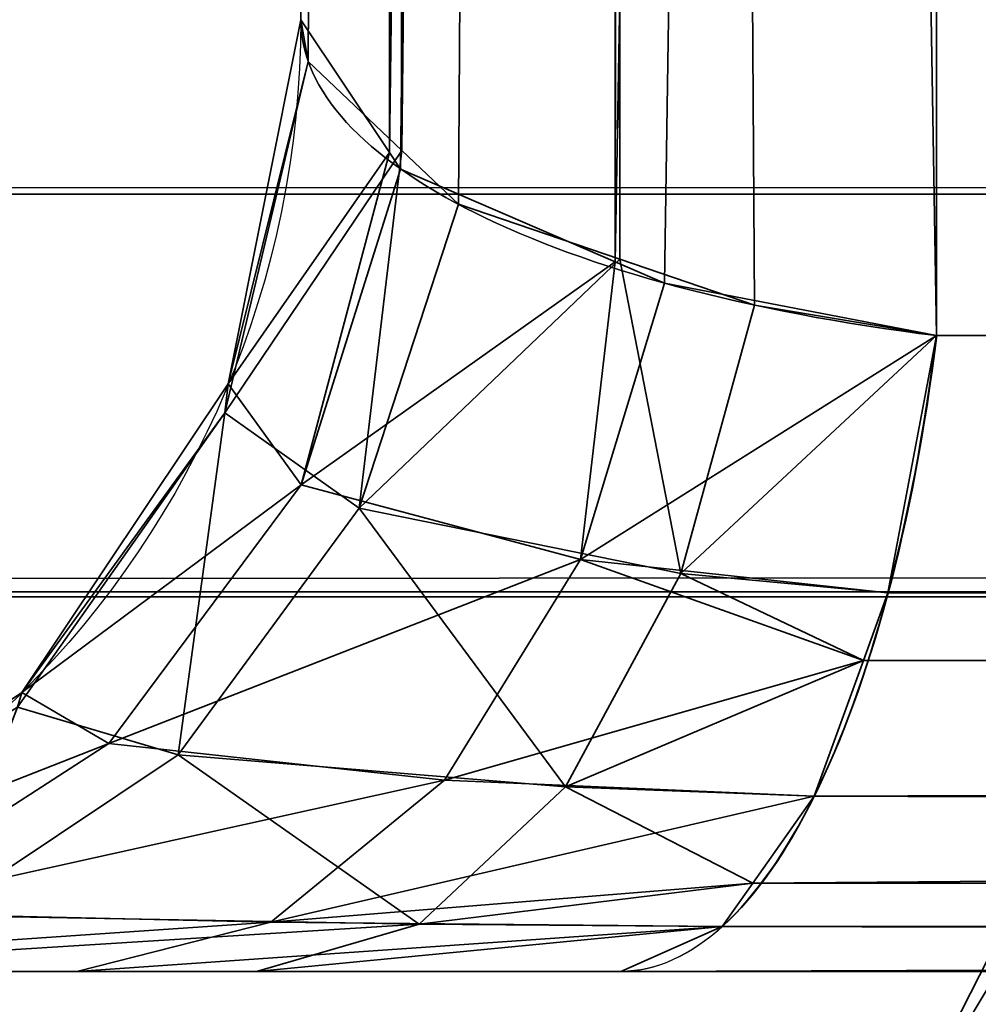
# Model space of a CAD drawing. Header units: millimetres. Extents: x -493 to 6693, y -115 to 145.
# Tile 304 of 656: x 1110.152 to 1110.857, y -22.824 to -22.1. Entities that reach past the tile are written whole.
import ezdxf

# ---------------------------------------------------------------- set-up
doc = ezdxf.new("R2010")
doc.units = ezdxf.units.MM
doc.layers.add('151', color=7, linetype='Continuous', true_color=0xffffff)

# ---------------------------------------------------------------- blocks, each defined once
blk = doc.blocks.new('UG_SURFACE_112')
at = {"layer": '151', "color": 252, "linetype": 'Continuous', "lineweight": 35}
for points in [[(1120.86749, 1.1734, 1158.35702), (1110.82661, -8.86752, 1158.35702), (1110.82661, -22.33238, 1163.41949), (1130.25248, -22.33238, 1170.7232)], [(1130.25248, -22.33238, 997.77687), (1110.82661, -22.33238, 1005.08046), (1110.82661, -8.86752, 1010.14292), (1120.86749, 1.1734, 1010.14292)], [(1110.82661, -8.86752, 1158.35702), (1110.59952, -8.91584, 1158.22852), (1110.59022, -22.27803, 1163.23411)], [(1110.59022, -22.27803, 1163.23411), (1110.62658, -22.29374, 1163.28764), (1110.82661, -8.86752, 1158.35702)], [(1110.59952, -8.91584, 1010.27143), (1110.82661, -8.86752, 1010.14292), (1110.82661, -22.33238, 1005.08046)], [(1110.62658, -22.29374, 1163.28764), (1110.82661, -22.33238, 1163.41949), (1110.82661, -8.86752, 1158.35702)], [(1110.58223, -8.91951, 1158.21874), (1110.56972, -8.92577, 1158.20217), (1110.42428, -22.19773, 1162.96017)], [(1110.42428, -22.19773, 1162.96017), (1110.43239, -22.20985, 1163.00142), (1110.58223, -8.91951, 1158.21874)], [(1110.43239, -22.20985, 1163.00142), (1110.59022, -22.27803, 1163.23411), (1110.58223, -8.91951, 1158.21874)], [(1110.56972, -8.92577, 1010.29789), (1110.58223, -8.91951, 1010.28121), (1110.59368, -22.27622, 1005.27215)], [(1110.59952, -8.91584, 1158.22852), (1110.58223, -8.91951, 1158.21874), (1110.59022, -22.27803, 1163.23411)], [(1110.59368, -22.27622, 1005.27215), (1110.58223, -8.91951, 1010.28121), (1110.59952, -8.91584, 1010.27143)], [(1110.59952, -8.91584, 1010.27143), (1110.69274, -22.30993, 1005.15711), (1110.59368, -22.27622, 1005.27215)], [(1110.59952, -8.91584, 1010.27143), (1110.82661, -22.33238, 1005.08046), (1110.69274, -22.30993, 1005.15711)], [(1110.56972, -8.92577, 1158.20217), (1110.41725, -9.00152, 1158.00059), (1110.42428, -22.19773, 1162.96017)], [(1110.43334, -22.19624, 1005.54502), (1110.41725, -9.00152, 1010.49936), (1110.56972, -8.92577, 1010.29789)], [(1110.56972, -8.92577, 1010.29789), (1110.47494, -22.23581, 1005.40996), (1110.43334, -22.19624, 1005.54502)], [(1110.56972, -8.92577, 1010.29789), (1110.59368, -22.27622, 1005.27215), (1110.47494, -22.23581, 1005.40996)], [(1110.35895, -22.1, 1162.62674), (1110.42428, -22.19773, 1162.96017), (1110.41725, -9.00152, 1158.00059)], [(1110.41415, -9.00662, 1010.51295), (1110.41725, -9.00152, 1010.49936), (1110.43334, -22.19624, 1005.54502)], [(1110.41415, -9.00662, 1010.51295), (1110.36444, -22.13084, 1005.76806), (1110.35895, -22.1, 1005.87332)], [(1110.41415, -9.00662, 1010.51295), (1110.43334, -22.19624, 1005.54502), (1110.36444, -22.13084, 1005.76806)], [(1110.42428, -22.19773, 1162.96017), (1110.35895, -22.1, 1162.62674), (1110.30567, -22.36788, 1162.62674)], [(1110.30567, -22.36788, 1005.87332), (1110.30567, -22.36788, 1162.62674), (1110.35895, -22.1, 1162.62674), (1110.35895, -22.1, 1005.87332)], [(1110.30567, -22.36788, 1005.87332), (1110.35895, -22.1, 1005.87332), (1110.36444, -22.13084, 1005.76806)], [(1110.30304, -22.38911, 1005.76079), (1110.36444, -22.13084, 1005.76806), (1110.43334, -22.19624, 1005.54502)], [(1110.36444, -22.13084, 1005.76806), (1110.30304, -22.38911, 1005.76079), (1110.30567, -22.36788, 1005.87332)], [(1110.40187, -22.45938, 1005.36478), (1110.30304, -22.38911, 1005.76079), (1110.43334, -22.19624, 1005.54502)], [(1110.30567, -22.36788, 1162.62674), (1110.35931, -22.44226, 1163.03551), (1110.42428, -22.19773, 1162.96017)], [(1110.35931, -22.44226, 1163.03551), (1110.43239, -22.20985, 1163.00142), (1110.42428, -22.19773, 1162.96017)], [(1110.43334, -22.19624, 1005.54502), (1110.47494, -22.23581, 1005.40996), (1110.40187, -22.45938, 1005.36478)], [(1110.59022, -22.27803, 1163.23411), (1110.43239, -22.20985, 1163.00142), (1110.35931, -22.44226, 1163.03551)], [(1110.40187, -22.45938, 1005.36478), (1110.47494, -22.23581, 1005.40996), (1110.59368, -22.27622, 1005.27215)], [(1110.63862, -22.50738, 1005.07474), (1110.40187, -22.45938, 1005.36478), (1110.59368, -22.27622, 1005.27215)], [(1110.59368, -22.27622, 1005.27215), (1110.69274, -22.30993, 1005.15711), (1110.63862, -22.50738, 1005.07474)], [(1110.35931, -22.44226, 1163.03551), (1110.56483, -22.49699, 1163.36131), (1110.59022, -22.27803, 1163.23411)], [(1110.56483, -22.49699, 1163.36131), (1110.62658, -22.29374, 1163.28764), (1110.59022, -22.27803, 1163.23411)], [(1110.82661, -22.33238, 1163.41949), (1110.62658, -22.29374, 1163.28764), (1110.56483, -22.49699, 1163.36131)], [(1110.63862, -22.50738, 1005.07474), (1110.69274, -22.30993, 1005.15711), (1110.82661, -22.33238, 1005.08046)], [(1110.56483, -22.49699, 1163.36131), (1110.79085, -22.52167, 1163.51461), (1110.82661, -22.33238, 1163.41949)], [(1110.82661, -22.33238, 1005.08046), (1110.79085, -22.52167, 1004.98545), (1110.63862, -22.50738, 1005.07474)], [(1130.25248, -22.33238, 1170.7232), (1110.82661, -22.33238, 1163.41949), (1110.79085, -22.52167, 1163.51461)], [(1110.79085, -22.52167, 1163.51461), (1130.20039, -22.57655, 1170.86172), (1130.25248, -22.33238, 1170.7232)], [(1130.25248, -22.33238, 997.77687), (1130.20039, -22.57655, 997.63829), (1110.79085, -22.52167, 1004.98545)], [(1110.79085, -22.52167, 1004.98545), (1110.82661, -22.33238, 1005.08046), (1130.25248, -22.33238, 997.77687)], [(1110.35931, -22.44226, 1163.03551), (1110.30567, -22.36788, 1162.62674), (1110.15391, -22.59498, 1162.62674)], [(1110.15391, -22.59498, 1005.87332), (1110.15391, -22.59498, 1162.62674), (1110.30567, -22.36788, 1162.62674), (1110.30567, -22.36788, 1005.87332)], [(1110.15391, -22.59498, 1005.87332), (1110.30567, -22.36788, 1005.87332), (1110.30304, -22.38911, 1005.76079)], [(1110.26883, -22.64086, 1005.28252), (1110.15058, -22.60576, 1005.74279), (1110.30304, -22.38911, 1005.76079)], [(1110.30304, -22.38911, 1005.76079), (1110.15058, -22.60576, 1005.74279), (1110.15391, -22.59498, 1005.87332)], [(1110.30304, -22.38911, 1005.76079), (1110.40187, -22.45938, 1005.36478), (1110.26883, -22.64086, 1005.28252)], [(1110.15391, -22.59498, 1162.62674), (1110.21781, -22.6324, 1163.10155), (1110.35931, -22.44226, 1163.03551)], [(1110.56483, -22.49699, 1163.36131), (1110.35931, -22.44226, 1163.03551), (1110.21781, -22.6324, 1163.10155)], [(1110.55362, -22.66434, 1004.94504), (1110.26883, -22.64086, 1005.28252), (1110.40187, -22.45938, 1005.36478)], [(1110.40187, -22.45938, 1005.36478), (1110.63862, -22.50738, 1005.07474), (1110.55362, -22.66434, 1004.94504)], [(1110.21781, -22.6324, 1163.10155), (1110.46481, -22.65929, 1163.48052), (1110.56483, -22.49699, 1163.36131)], [(1110.56483, -22.49699, 1163.36131), (1110.46481, -22.65929, 1163.48052), (1110.77285, -22.57144, 1163.56254)], [(1110.77285, -22.57144, 1163.56254), (1110.79085, -22.52167, 1163.51461), (1110.56483, -22.49699, 1163.36131)], [(1110.77285, -22.57144, 1004.93741), (1110.55362, -22.66434, 1004.94504), (1110.63862, -22.50738, 1005.07474)], [(1110.63862, -22.50738, 1005.07474), (1110.79085, -22.52167, 1004.98545), (1110.77285, -22.57144, 1004.93741)], [(1110.79085, -22.52167, 1163.51461), (1110.77285, -22.57144, 1163.56254), (1130.20039, -22.57655, 1170.86172)], [(1130.20039, -22.57655, 997.63829), (1110.77285, -22.57144, 1004.93741), (1110.79085, -22.52167, 1004.98545)], [(1110.46481, -22.65929, 1163.48052), (1110.73661, -22.67125, 1163.65886), (1110.77285, -22.57144, 1163.56254)], [(1110.77285, -22.57144, 1004.93741), (1110.73661, -22.67125, 1004.84109), (1110.55362, -22.66434, 1004.94504)], [(1130.20003, -22.57799, 1170.86256), (1110.77285, -22.57144, 1163.56254), (1110.73661, -22.67125, 1163.65886)], [(1130.20003, -22.57799, 997.63745), (1110.73661, -22.67125, 1004.84109), (1110.77285, -22.57144, 1004.93741)], [(1130.20003, -22.57799, 1170.86256), (1130.20039, -22.57655, 1170.86172), (1110.77285, -22.57144, 1163.56254)], [(1110.77285, -22.57144, 1004.93741), (1130.20039, -22.57655, 997.63829), (1130.20003, -22.57799, 997.63745)], [(1130.20003, -22.57799, 997.63745), (1110.69143, -22.73517, 1004.72105), (1110.73661, -22.67125, 1004.84109)], [(1130.20003, -22.57799, 997.63745), (1130.11837, -22.74119, 997.42007), (1110.69143, -22.73517, 1004.72105)], [(1130.11837, -22.74119, 1171.07987), (1130.20003, -22.57799, 1170.86256), (1110.73661, -22.67125, 1163.65886)], [(1110.21781, -22.6324, 1163.10155), (1110.15391, -22.59498, 1162.62674), (1109.92682, -22.74672, 1162.62674)], [(1109.92682, -22.74672, 1005.87332), (1109.92682, -22.74672, 1162.62674), (1110.15391, -22.59498, 1162.62674), (1110.15391, -22.59498, 1005.87332)], [(1109.92682, -22.74672, 1005.87332), (1110.15391, -22.59498, 1005.87332), (1110.15058, -22.60576, 1005.74279)], [(1110.15058, -22.60576, 1005.74279), (1110.26883, -22.64086, 1005.28252), (1110.09169, -22.75902, 1005.17285)], [(1109.92682, -22.74672, 1162.62674), (1110.02541, -22.75676, 1163.19132), (1110.21781, -22.6324, 1163.10155)], [(1110.46481, -22.65929, 1163.48052), (1110.21781, -22.6324, 1163.10155), (1110.02541, -22.75676, 1163.19132)], [(1110.888, -22.84849, 1162.6972), (1110.81135, -22.895, 1162.48918), (1110.94522, -22.63215, 1162.35006)], [(1110.81135, -22.895, 1006.01089), (1110.94522, -22.63215, 1162.35006), (1110.81135, -22.895, 1162.48918)], [(1110.81135, -22.895, 1006.01089), (1110.94522, -22.63215, 1006.14989), (1110.94522, -22.63215, 1162.35006)], [(1110.94522, -22.63215, 1006.14989), (1110.81135, -22.895, 1006.01089), (1110.888, -22.84849, 1005.80275)], [(1110.44598, -22.76522, 1004.78089), (1110.09169, -22.75902, 1005.17285), (1110.26883, -22.64086, 1005.28252)], [(1110.26883, -22.64086, 1005.28252), (1110.55362, -22.66434, 1004.94504), (1110.44598, -22.76522, 1004.78089)], [(1110.02541, -22.75676, 1163.19132), (1110.3369, -22.76389, 1163.63299), (1110.46481, -22.65929, 1163.48052)], [(1110.73661, -22.67125, 1163.65886), (1110.46481, -22.65929, 1163.48052), (1110.3369, -22.76389, 1163.63299)], [(1110.69143, -22.73517, 1004.72105), (1110.44598, -22.76522, 1004.78089), (1110.55362, -22.66434, 1004.94504)], [(1110.55362, -22.66434, 1004.94504), (1110.73661, -22.67125, 1004.84109), (1110.69143, -22.73517, 1004.72105)], [(1110.3369, -22.76389, 1163.63299), (1110.69143, -22.73517, 1163.77902), (1110.73661, -22.67125, 1163.65886)], [(1110.73661, -22.67125, 1163.65886), (1110.69143, -22.73517, 1163.77902), (1130.11837, -22.74119, 1171.07987)], [(1110.3369, -22.76389, 1163.63299), (1110.6689, -22.76704, 1163.83886), (1110.69143, -22.73517, 1163.77902)], [(1110.69143, -22.73517, 1004.72105), (1110.6689, -22.76704, 1004.66108), (1110.44598, -22.76522, 1004.78089)], [(1130.11742, -22.74313, 1171.0825), (1110.69143, -22.73517, 1163.77902), (1110.6689, -22.76704, 1163.83886)], [(1130.11742, -22.74313, 997.41751), (1110.6689, -22.76704, 1004.66108), (1110.69143, -22.73517, 1004.72105)], [(1130.11742, -22.74313, 1171.0825), (1130.11837, -22.74119, 1171.07987), (1110.69143, -22.73517, 1163.77902)], [(1110.69143, -22.73517, 1004.72105), (1130.11837, -22.74119, 997.42007), (1130.11742, -22.74313, 997.41751)], [(1130.11742, -22.74313, 997.41751), (1110.59427, -22.8, 1004.46248), (1110.6689, -22.76704, 1004.66108)], [(1130.11742, -22.74313, 997.41751), (1130.02014, -22.8, 997.15877), (1110.59427, -22.8, 1004.46248)], [(1130.02014, -22.8, 1171.34118), (1130.11742, -22.74313, 1171.0825), (1110.6689, -22.76704, 1163.83886)], [(1110.3369, -22.76389, 1163.63299), (1110.02541, -22.75676, 1163.19132), (1109.80582, -22.8, 1163.2936)], [(1109.89094, -22.8, 1005.04875), (1110.09169, -22.75902, 1005.17285), (1110.44598, -22.76522, 1004.78089)], [(1109.80582, -22.8, 1163.2936), (1110.19421, -22.8, 1163.80298), (1110.3369, -22.76389, 1163.63299)], [(1110.44598, -22.76522, 1004.78089), (1110.32641, -22.8, 1004.59874), (1109.89094, -22.8, 1005.04875)], [(1110.6689, -22.76704, 1163.83886), (1110.3369, -22.76389, 1163.63299), (1110.19421, -22.8, 1163.80298)], [(1110.19421, -22.8, 1163.80298), (1110.59427, -22.8, 1164.03759), (1110.6689, -22.76704, 1163.83886)], [(1110.32641, -22.8, 1004.59874), (1110.44598, -22.76522, 1004.78089), (1110.6689, -22.76704, 1004.66108)], [(1110.6689, -22.76704, 1004.66108), (1110.59427, -22.8, 1004.46248), (1110.32641, -22.8, 1004.59874)], [(1110.6689, -22.76704, 1163.83886), (1110.59427, -22.8, 1164.03759), (1130.02014, -22.8, 1171.34118)], [(1109.59995, -22.8, 1164.25002), (1110.99994, -22.8, 1164.25002), (1110.59427, -22.8, 1164.03759)], [(1109.59995, -22.8, 979.25001), (1110.32641, -22.8, 1004.59874), (1110.59427, -22.8, 1004.46248)], [(1110.59427, -22.8, 1164.03759), (1110.19421, -22.8, 1163.80298), (1109.59995, -22.8, 1164.25002)], [(1109.59995, -22.8, 979.25001), (1109.89094, -22.8, 1005.04875), (1110.32641, -22.8, 1004.59874)], [(1110.19421, -22.8, 1163.80298), (1109.80582, -22.8, 1163.2936), (1109.59995, -22.8, 1164.25002)], [(1110.59427, -22.8, 1004.46248), (1130.02014, -22.8, 997.15877), (1130.02014, -22.8, 979.25001), (1109.59995, -22.8, 979.25001)], [(1109.59995, -23.5, 1164.25002), (1110.99994, -23.5, 1164.25002), (1110.99994, -22.8, 1164.25002), (1109.59995, -22.8, 1164.25002)], [(1130.02014, -23.5, 979.25001), (1109.59995, -23.5, 979.25001), (1109.59995, -22.8, 979.25001), (1130.02014, -22.8, 979.25001)], [(1130.02014, -22.8, 1171.34118), (1110.59427, -22.8, 1164.03759), (1110.99994, -22.8, 1164.25002)]]:
    blk.add_3dface(points, dxfattribs=at)
blk = doc.blocks.new('UG_SURFACE_113')
at = {"layer": '151', "color": 252, "linetype": 'Continuous', "lineweight": 35}
for points in [[(1120.86749, 1.1734, 1158.35702), (1110.82661, -8.86752, 1158.35702), (1110.82661, -22.33238, 1163.41949), (1130.25248, -22.33238, 1170.7232)], [(1130.25248, -22.33238, 997.77687), (1110.82661, -22.33238, 1005.08046), (1110.82661, -8.86752, 1010.14292), (1120.86749, 1.1734, 1010.14292)], [(1110.82661, -8.86752, 1158.35702), (1110.59952, -8.91584, 1158.22852), (1110.59022, -22.27803, 1163.23411)], [(1110.59022, -22.27803, 1163.23411), (1110.62658, -22.29374, 1163.28764), (1110.82661, -8.86752, 1158.35702)], [(1110.59952, -8.91584, 1010.27143), (1110.82661, -8.86752, 1010.14292), (1110.82661, -22.33238, 1005.08046)], [(1110.62658, -22.29374, 1163.28764), (1110.82661, -22.33238, 1163.41949), (1110.82661, -8.86752, 1158.35702)], [(1110.58223, -8.91951, 1158.21874), (1110.56972, -8.92577, 1158.20217), (1110.42428, -22.19773, 1162.96017)], [(1110.42428, -22.19773, 1162.96017), (1110.43239, -22.20985, 1163.00142), (1110.58223, -8.91951, 1158.21874)], [(1110.43239, -22.20985, 1163.00142), (1110.59022, -22.27803, 1163.23411), (1110.58223, -8.91951, 1158.21874)], [(1110.56972, -8.92577, 1010.29789), (1110.58223, -8.91951, 1010.28121), (1110.59368, -22.27622, 1005.27215)], [(1110.59952, -8.91584, 1158.22852), (1110.58223, -8.91951, 1158.21874), (1110.59022, -22.27803, 1163.23411)], [(1110.59368, -22.27622, 1005.27215), (1110.58223, -8.91951, 1010.28121), (1110.59952, -8.91584, 1010.27143)], [(1110.59952, -8.91584, 1010.27143), (1110.69274, -22.30993, 1005.15711), (1110.59368, -22.27622, 1005.27215)], [(1110.59952, -8.91584, 1010.27143), (1110.82661, -22.33238, 1005.08046), (1110.69274, -22.30993, 1005.15711)], [(1110.56972, -8.92577, 1158.20217), (1110.41725, -9.00152, 1158.00059), (1110.42428, -22.19773, 1162.96017)], [(1110.43334, -22.19624, 1005.54502), (1110.41725, -9.00152, 1010.49936), (1110.56972, -8.92577, 1010.29789)], [(1110.56972, -8.92577, 1010.29789), (1110.47494, -22.23581, 1005.40996), (1110.43334, -22.19624, 1005.54502)], [(1110.56972, -8.92577, 1010.29789), (1110.59368, -22.27622, 1005.27215), (1110.47494, -22.23581, 1005.40996)], [(1110.35895, -22.1, 1162.62674), (1110.42428, -22.19773, 1162.96017), (1110.41725, -9.00152, 1158.00059)], [(1110.41415, -9.00662, 1010.51295), (1110.41725, -9.00152, 1010.49936), (1110.43334, -22.19624, 1005.54502)], [(1110.41415, -9.00662, 1010.51295), (1110.36444, -22.13084, 1005.76806), (1110.35895, -22.1, 1005.87332)], [(1110.41415, -9.00662, 1010.51295), (1110.43334, -22.19624, 1005.54502), (1110.36444, -22.13084, 1005.76806)], [(1110.42428, -22.19773, 1162.96017), (1110.35895, -22.1, 1162.62674), (1110.30567, -22.36788, 1162.62674)], [(1110.30567, -22.36788, 1005.87332), (1110.30567, -22.36788, 1162.62674), (1110.35895, -22.1, 1162.62674), (1110.35895, -22.1, 1005.87332)], [(1110.30567, -22.36788, 1005.87332), (1110.35895, -22.1, 1005.87332), (1110.36444, -22.13084, 1005.76806)], [(1110.30304, -22.38911, 1005.76079), (1110.36444, -22.13084, 1005.76806), (1110.43334, -22.19624, 1005.54502)], [(1110.36444, -22.13084, 1005.76806), (1110.30304, -22.38911, 1005.76079), (1110.30567, -22.36788, 1005.87332)], [(1110.40187, -22.45938, 1005.36478), (1110.30304, -22.38911, 1005.76079), (1110.43334, -22.19624, 1005.54502)], [(1110.30567, -22.36788, 1162.62674), (1110.35931, -22.44226, 1163.03551), (1110.42428, -22.19773, 1162.96017)], [(1110.35931, -22.44226, 1163.03551), (1110.43239, -22.20985, 1163.00142), (1110.42428, -22.19773, 1162.96017)], [(1110.43334, -22.19624, 1005.54502), (1110.47494, -22.23581, 1005.40996), (1110.40187, -22.45938, 1005.36478)], [(1110.59022, -22.27803, 1163.23411), (1110.43239, -22.20985, 1163.00142), (1110.35931, -22.44226, 1163.03551)], [(1110.40187, -22.45938, 1005.36478), (1110.47494, -22.23581, 1005.40996), (1110.59368, -22.27622, 1005.27215)], [(1110.63862, -22.50738, 1005.07474), (1110.40187, -22.45938, 1005.36478), (1110.59368, -22.27622, 1005.27215)], [(1110.59368, -22.27622, 1005.27215), (1110.69274, -22.30993, 1005.15711), (1110.63862, -22.50738, 1005.07474)], [(1110.35931, -22.44226, 1163.03551), (1110.56483, -22.49699, 1163.36131), (1110.59022, -22.27803, 1163.23411)], [(1110.56483, -22.49699, 1163.36131), (1110.62658, -22.29374, 1163.28764), (1110.59022, -22.27803, 1163.23411)], [(1110.82661, -22.33238, 1163.41949), (1110.62658, -22.29374, 1163.28764), (1110.56483, -22.49699, 1163.36131)], [(1110.63862, -22.50738, 1005.07474), (1110.69274, -22.30993, 1005.15711), (1110.82661, -22.33238, 1005.08046)], [(1110.56483, -22.49699, 1163.36131), (1110.79085, -22.52167, 1163.51461), (1110.82661, -22.33238, 1163.41949)], [(1110.82661, -22.33238, 1005.08046), (1110.79085, -22.52167, 1004.98545), (1110.63862, -22.50738, 1005.07474)], [(1130.25248, -22.33238, 1170.7232), (1110.82661, -22.33238, 1163.41949), (1110.79085, -22.52167, 1163.51461)], [(1110.79085, -22.52167, 1163.51461), (1130.20039, -22.57655, 1170.86172), (1130.25248, -22.33238, 1170.7232)], [(1130.25248, -22.33238, 997.77687), (1130.20039, -22.57655, 997.63829), (1110.79085, -22.52167, 1004.98545)], [(1110.79085, -22.52167, 1004.98545), (1110.82661, -22.33238, 1005.08046), (1130.25248, -22.33238, 997.77687)], [(1110.35931, -22.44226, 1163.03551), (1110.30567, -22.36788, 1162.62674), (1110.15391, -22.59498, 1162.62674)], [(1110.15391, -22.59498, 1005.87332), (1110.15391, -22.59498, 1162.62674), (1110.30567, -22.36788, 1162.62674), (1110.30567, -22.36788, 1005.87332)], [(1110.15391, -22.59498, 1005.87332), (1110.30567, -22.36788, 1005.87332), (1110.30304, -22.38911, 1005.76079)], [(1110.26883, -22.64086, 1005.28252), (1110.15058, -22.60576, 1005.74279), (1110.30304, -22.38911, 1005.76079)], [(1110.30304, -22.38911, 1005.76079), (1110.15058, -22.60576, 1005.74279), (1110.15391, -22.59498, 1005.87332)], [(1110.30304, -22.38911, 1005.76079), (1110.40187, -22.45938, 1005.36478), (1110.26883, -22.64086, 1005.28252)], [(1110.15391, -22.59498, 1162.62674), (1110.21781, -22.6324, 1163.10155), (1110.35931, -22.44226, 1163.03551)], [(1110.56483, -22.49699, 1163.36131), (1110.35931, -22.44226, 1163.03551), (1110.21781, -22.6324, 1163.10155)], [(1110.55362, -22.66434, 1004.94504), (1110.26883, -22.64086, 1005.28252), (1110.40187, -22.45938, 1005.36478)], [(1110.40187, -22.45938, 1005.36478), (1110.63862, -22.50738, 1005.07474), (1110.55362, -22.66434, 1004.94504)], [(1110.21781, -22.6324, 1163.10155), (1110.46481, -22.65929, 1163.48052), (1110.56483, -22.49699, 1163.36131)], [(1110.56483, -22.49699, 1163.36131), (1110.46481, -22.65929, 1163.48052), (1110.77285, -22.57144, 1163.56254)], [(1110.77285, -22.57144, 1163.56254), (1110.79085, -22.52167, 1163.51461), (1110.56483, -22.49699, 1163.36131)], [(1110.77285, -22.57144, 1004.93741), (1110.55362, -22.66434, 1004.94504), (1110.63862, -22.50738, 1005.07474)], [(1110.63862, -22.50738, 1005.07474), (1110.79085, -22.52167, 1004.98545), (1110.77285, -22.57144, 1004.93741)], [(1110.79085, -22.52167, 1163.51461), (1110.77285, -22.57144, 1163.56254), (1130.20039, -22.57655, 1170.86172)], [(1130.20039, -22.57655, 997.63829), (1110.77285, -22.57144, 1004.93741), (1110.79085, -22.52167, 1004.98545)], [(1110.46481, -22.65929, 1163.48052), (1110.73661, -22.67125, 1163.65886), (1110.77285, -22.57144, 1163.56254)], [(1110.77285, -22.57144, 1004.93741), (1110.73661, -22.67125, 1004.84109), (1110.55362, -22.66434, 1004.94504)], [(1130.20003, -22.57799, 1170.86256), (1110.77285, -22.57144, 1163.56254), (1110.73661, -22.67125, 1163.65886)], [(1130.20003, -22.57799, 997.63745), (1110.73661, -22.67125, 1004.84109), (1110.77285, -22.57144, 1004.93741)], [(1130.20003, -22.57799, 1170.86256), (1130.20039, -22.57655, 1170.86172), (1110.77285, -22.57144, 1163.56254)], [(1110.77285, -22.57144, 1004.93741), (1130.20039, -22.57655, 997.63829), (1130.20003, -22.57799, 997.63745)], [(1130.20003, -22.57799, 997.63745), (1110.69143, -22.73517, 1004.72105), (1110.73661, -22.67125, 1004.84109)], [(1130.20003, -22.57799, 997.63745), (1130.11837, -22.74119, 997.42007), (1110.69143, -22.73517, 1004.72105)], [(1130.11837, -22.74119, 1171.07987), (1130.20003, -22.57799, 1170.86256), (1110.73661, -22.67125, 1163.65886)], [(1110.21781, -22.6324, 1163.10155), (1110.15391, -22.59498, 1162.62674), (1109.92682, -22.74672, 1162.62674)], [(1109.92682, -22.74672, 1005.87332), (1109.92682, -22.74672, 1162.62674), (1110.15391, -22.59498, 1162.62674), (1110.15391, -22.59498, 1005.87332)], [(1109.92682, -22.74672, 1005.87332), (1110.15391, -22.59498, 1005.87332), (1110.15058, -22.60576, 1005.74279)], [(1110.15058, -22.60576, 1005.74279), (1110.26883, -22.64086, 1005.28252), (1110.09169, -22.75902, 1005.17285)], [(1109.92682, -22.74672, 1162.62674), (1110.02541, -22.75676, 1163.19132), (1110.21781, -22.6324, 1163.10155)], [(1110.46481, -22.65929, 1163.48052), (1110.21781, -22.6324, 1163.10155), (1110.02541, -22.75676, 1163.19132)], [(1110.888, -22.84849, 1162.6972), (1110.81135, -22.895, 1162.48918), (1110.94522, -22.63215, 1162.35006)], [(1110.81135, -22.895, 1006.01089), (1110.94522, -22.63215, 1162.35006), (1110.81135, -22.895, 1162.48918)], [(1110.81135, -22.895, 1006.01089), (1110.94522, -22.63215, 1006.14989), (1110.94522, -22.63215, 1162.35006)], [(1110.94522, -22.63215, 1006.14989), (1110.81135, -22.895, 1006.01089), (1110.888, -22.84849, 1005.80275)], [(1110.44598, -22.76522, 1004.78089), (1110.09169, -22.75902, 1005.17285), (1110.26883, -22.64086, 1005.28252)], [(1110.26883, -22.64086, 1005.28252), (1110.55362, -22.66434, 1004.94504), (1110.44598, -22.76522, 1004.78089)], [(1110.02541, -22.75676, 1163.19132), (1110.3369, -22.76389, 1163.63299), (1110.46481, -22.65929, 1163.48052)], [(1110.73661, -22.67125, 1163.65886), (1110.46481, -22.65929, 1163.48052), (1110.3369, -22.76389, 1163.63299)], [(1110.69143, -22.73517, 1004.72105), (1110.44598, -22.76522, 1004.78089), (1110.55362, -22.66434, 1004.94504)], [(1110.55362, -22.66434, 1004.94504), (1110.73661, -22.67125, 1004.84109), (1110.69143, -22.73517, 1004.72105)], [(1110.3369, -22.76389, 1163.63299), (1110.69143, -22.73517, 1163.77902), (1110.73661, -22.67125, 1163.65886)], [(1110.73661, -22.67125, 1163.65886), (1110.69143, -22.73517, 1163.77902), (1130.11837, -22.74119, 1171.07987)], [(1110.3369, -22.76389, 1163.63299), (1110.6689, -22.76704, 1163.83886), (1110.69143, -22.73517, 1163.77902)], [(1110.69143, -22.73517, 1004.72105), (1110.6689, -22.76704, 1004.66108), (1110.44598, -22.76522, 1004.78089)], [(1130.11742, -22.74313, 1171.0825), (1110.69143, -22.73517, 1163.77902), (1110.6689, -22.76704, 1163.83886)], [(1130.11742, -22.74313, 997.41751), (1110.6689, -22.76704, 1004.66108), (1110.69143, -22.73517, 1004.72105)], [(1130.11742, -22.74313, 1171.0825), (1130.11837, -22.74119, 1171.07987), (1110.69143, -22.73517, 1163.77902)], [(1110.69143, -22.73517, 1004.72105), (1130.11837, -22.74119, 997.42007), (1130.11742, -22.74313, 997.41751)], [(1130.11742, -22.74313, 997.41751), (1110.59427, -22.8, 1004.46248), (1110.6689, -22.76704, 1004.66108)], [(1130.11742, -22.74313, 997.41751), (1130.02014, -22.8, 997.15877), (1110.59427, -22.8, 1004.46248)], [(1130.02014, -22.8, 1171.34118), (1130.11742, -22.74313, 1171.0825), (1110.6689, -22.76704, 1163.83886)], [(1110.3369, -22.76389, 1163.63299), (1110.02541, -22.75676, 1163.19132), (1109.80582, -22.8, 1163.2936)], [(1109.89094, -22.8, 1005.04875), (1110.09169, -22.75902, 1005.17285), (1110.44598, -22.76522, 1004.78089)], [(1109.80582, -22.8, 1163.2936), (1110.19421, -22.8, 1163.80298), (1110.3369, -22.76389, 1163.63299)], [(1110.44598, -22.76522, 1004.78089), (1110.32641, -22.8, 1004.59874), (1109.89094, -22.8, 1005.04875)], [(1110.6689, -22.76704, 1163.83886), (1110.3369, -22.76389, 1163.63299), (1110.19421, -22.8, 1163.80298)], [(1110.19421, -22.8, 1163.80298), (1110.59427, -22.8, 1164.03759), (1110.6689, -22.76704, 1163.83886)], [(1110.32641, -22.8, 1004.59874), (1110.44598, -22.76522, 1004.78089), (1110.6689, -22.76704, 1004.66108)], [(1110.6689, -22.76704, 1004.66108), (1110.59427, -22.8, 1004.46248), (1110.32641, -22.8, 1004.59874)], [(1110.6689, -22.76704, 1163.83886), (1110.59427, -22.8, 1164.03759), (1130.02014, -22.8, 1171.34118)], [(1109.59995, -22.8, 1164.25002), (1110.99994, -22.8, 1164.25002), (1110.59427, -22.8, 1164.03759)], [(1109.59995, -22.8, 979.25001), (1110.32641, -22.8, 1004.59874), (1110.59427, -22.8, 1004.46248)], [(1110.59427, -22.8, 1164.03759), (1110.19421, -22.8, 1163.80298), (1109.59995, -22.8, 1164.25002)], [(1109.59995, -22.8, 979.25001), (1109.89094, -22.8, 1005.04875), (1110.32641, -22.8, 1004.59874)], [(1110.19421, -22.8, 1163.80298), (1109.80582, -22.8, 1163.2936), (1109.59995, -22.8, 1164.25002)], [(1110.59427, -22.8, 1004.46248), (1130.02014, -22.8, 997.15877), (1130.02014, -22.8, 979.25001), (1109.59995, -22.8, 979.25001)], [(1109.59995, -23.5, 1164.25002), (1110.99994, -23.5, 1164.25002), (1110.99994, -22.8, 1164.25002), (1109.59995, -22.8, 1164.25002)], [(1130.02014, -23.5, 979.25001), (1109.59995, -23.5, 979.25001), (1109.59995, -22.8, 979.25001), (1130.02014, -22.8, 979.25001)], [(1130.02014, -22.8, 1171.34118), (1110.59427, -22.8, 1164.03759), (1110.99994, -22.8, 1164.25002)]]:
    blk.add_3dface(points, dxfattribs=at)
blk = doc.blocks.new('UG_SURFACE_114')
at = {"layer": '151', "color": 252, "linetype": 'Continuous', "lineweight": 35}
for points in [[(1120.86749, 1.1734, 1158.35702), (1110.82661, -8.86752, 1158.35702), (1110.82661, -22.33238, 1163.41949), (1130.25248, -22.33238, 1170.7232)], [(1130.25248, -22.33238, 997.77687), (1110.82661, -22.33238, 1005.08046), (1110.82661, -8.86752, 1010.14292), (1120.86749, 1.1734, 1010.14292)], [(1110.82661, -8.86752, 1158.35702), (1110.59952, -8.91584, 1158.22852), (1110.59022, -22.27803, 1163.23411)], [(1110.59022, -22.27803, 1163.23411), (1110.62658, -22.29374, 1163.28764), (1110.82661, -8.86752, 1158.35702)], [(1110.59952, -8.91584, 1010.27143), (1110.82661, -8.86752, 1010.14292), (1110.82661, -22.33238, 1005.08046)], [(1110.62658, -22.29374, 1163.28764), (1110.82661, -22.33238, 1163.41949), (1110.82661, -8.86752, 1158.35702)], [(1110.58223, -8.91951, 1158.21874), (1110.56972, -8.92577, 1158.20217), (1110.42428, -22.19773, 1162.96017)], [(1110.42428, -22.19773, 1162.96017), (1110.43239, -22.20985, 1163.00142), (1110.58223, -8.91951, 1158.21874)], [(1110.43239, -22.20985, 1163.00142), (1110.59022, -22.27803, 1163.23411), (1110.58223, -8.91951, 1158.21874)], [(1110.56972, -8.92577, 1010.29789), (1110.58223, -8.91951, 1010.28121), (1110.59368, -22.27622, 1005.27215)], [(1110.59952, -8.91584, 1158.22852), (1110.58223, -8.91951, 1158.21874), (1110.59022, -22.27803, 1163.23411)], [(1110.59368, -22.27622, 1005.27215), (1110.58223, -8.91951, 1010.28121), (1110.59952, -8.91584, 1010.27143)], [(1110.59952, -8.91584, 1010.27143), (1110.69274, -22.30993, 1005.15711), (1110.59368, -22.27622, 1005.27215)], [(1110.59952, -8.91584, 1010.27143), (1110.82661, -22.33238, 1005.08046), (1110.69274, -22.30993, 1005.15711)], [(1110.56972, -8.92577, 1158.20217), (1110.41725, -9.00152, 1158.00059), (1110.42428, -22.19773, 1162.96017)], [(1110.43334, -22.19624, 1005.54502), (1110.41725, -9.00152, 1010.49936), (1110.56972, -8.92577, 1010.29789)], [(1110.56972, -8.92577, 1010.29789), (1110.47494, -22.23581, 1005.40996), (1110.43334, -22.19624, 1005.54502)], [(1110.56972, -8.92577, 1010.29789), (1110.59368, -22.27622, 1005.27215), (1110.47494, -22.23581, 1005.40996)], [(1110.35895, -22.1, 1162.62674), (1110.42428, -22.19773, 1162.96017), (1110.41725, -9.00152, 1158.00059)], [(1110.41415, -9.00662, 1010.51295), (1110.41725, -9.00152, 1010.49936), (1110.43334, -22.19624, 1005.54502)], [(1110.41415, -9.00662, 1010.51295), (1110.36444, -22.13084, 1005.76806), (1110.35895, -22.1, 1005.87332)], [(1110.41415, -9.00662, 1010.51295), (1110.43334, -22.19624, 1005.54502), (1110.36444, -22.13084, 1005.76806)], [(1110.42428, -22.19773, 1162.96017), (1110.35895, -22.1, 1162.62674), (1110.30567, -22.36788, 1162.62674)], [(1110.30567, -22.36788, 1005.87332), (1110.30567, -22.36788, 1162.62674), (1110.35895, -22.1, 1162.62674), (1110.35895, -22.1, 1005.87332)], [(1110.30567, -22.36788, 1005.87332), (1110.35895, -22.1, 1005.87332), (1110.36444, -22.13084, 1005.76806)], [(1110.30304, -22.38911, 1005.76079), (1110.36444, -22.13084, 1005.76806), (1110.43334, -22.19624, 1005.54502)], [(1110.36444, -22.13084, 1005.76806), (1110.30304, -22.38911, 1005.76079), (1110.30567, -22.36788, 1005.87332)], [(1110.40187, -22.45938, 1005.36478), (1110.30304, -22.38911, 1005.76079), (1110.43334, -22.19624, 1005.54502)], [(1110.30567, -22.36788, 1162.62674), (1110.35931, -22.44226, 1163.03551), (1110.42428, -22.19773, 1162.96017)], [(1110.35931, -22.44226, 1163.03551), (1110.43239, -22.20985, 1163.00142), (1110.42428, -22.19773, 1162.96017)], [(1110.43334, -22.19624, 1005.54502), (1110.47494, -22.23581, 1005.40996), (1110.40187, -22.45938, 1005.36478)], [(1110.59022, -22.27803, 1163.23411), (1110.43239, -22.20985, 1163.00142), (1110.35931, -22.44226, 1163.03551)], [(1110.40187, -22.45938, 1005.36478), (1110.47494, -22.23581, 1005.40996), (1110.59368, -22.27622, 1005.27215)], [(1110.63862, -22.50738, 1005.07474), (1110.40187, -22.45938, 1005.36478), (1110.59368, -22.27622, 1005.27215)], [(1110.59368, -22.27622, 1005.27215), (1110.69274, -22.30993, 1005.15711), (1110.63862, -22.50738, 1005.07474)], [(1110.35931, -22.44226, 1163.03551), (1110.56483, -22.49699, 1163.36131), (1110.59022, -22.27803, 1163.23411)], [(1110.56483, -22.49699, 1163.36131), (1110.62658, -22.29374, 1163.28764), (1110.59022, -22.27803, 1163.23411)], [(1110.82661, -22.33238, 1163.41949), (1110.62658, -22.29374, 1163.28764), (1110.56483, -22.49699, 1163.36131)], [(1110.63862, -22.50738, 1005.07474), (1110.69274, -22.30993, 1005.15711), (1110.82661, -22.33238, 1005.08046)], [(1110.56483, -22.49699, 1163.36131), (1110.79085, -22.52167, 1163.51461), (1110.82661, -22.33238, 1163.41949)], [(1110.82661, -22.33238, 1005.08046), (1110.79085, -22.52167, 1004.98545), (1110.63862, -22.50738, 1005.07474)], [(1130.25248, -22.33238, 1170.7232), (1110.82661, -22.33238, 1163.41949), (1110.79085, -22.52167, 1163.51461)], [(1110.79085, -22.52167, 1163.51461), (1130.20039, -22.57655, 1170.86172), (1130.25248, -22.33238, 1170.7232)], [(1130.25248, -22.33238, 997.77687), (1130.20039, -22.57655, 997.63829), (1110.79085, -22.52167, 1004.98545)], [(1110.79085, -22.52167, 1004.98545), (1110.82661, -22.33238, 1005.08046), (1130.25248, -22.33238, 997.77687)], [(1110.35931, -22.44226, 1163.03551), (1110.30567, -22.36788, 1162.62674), (1110.15391, -22.59498, 1162.62674)], [(1110.15391, -22.59498, 1005.87332), (1110.15391, -22.59498, 1162.62674), (1110.30567, -22.36788, 1162.62674), (1110.30567, -22.36788, 1005.87332)], [(1110.15391, -22.59498, 1005.87332), (1110.30567, -22.36788, 1005.87332), (1110.30304, -22.38911, 1005.76079)], [(1110.26883, -22.64086, 1005.28252), (1110.15058, -22.60576, 1005.74279), (1110.30304, -22.38911, 1005.76079)], [(1110.30304, -22.38911, 1005.76079), (1110.15058, -22.60576, 1005.74279), (1110.15391, -22.59498, 1005.87332)], [(1110.30304, -22.38911, 1005.76079), (1110.40187, -22.45938, 1005.36478), (1110.26883, -22.64086, 1005.28252)], [(1110.15391, -22.59498, 1162.62674), (1110.21781, -22.6324, 1163.10155), (1110.35931, -22.44226, 1163.03551)], [(1110.56483, -22.49699, 1163.36131), (1110.35931, -22.44226, 1163.03551), (1110.21781, -22.6324, 1163.10155)], [(1110.55362, -22.66434, 1004.94504), (1110.26883, -22.64086, 1005.28252), (1110.40187, -22.45938, 1005.36478)], [(1110.40187, -22.45938, 1005.36478), (1110.63862, -22.50738, 1005.07474), (1110.55362, -22.66434, 1004.94504)], [(1110.21781, -22.6324, 1163.10155), (1110.46481, -22.65929, 1163.48052), (1110.56483, -22.49699, 1163.36131)], [(1110.56483, -22.49699, 1163.36131), (1110.46481, -22.65929, 1163.48052), (1110.77285, -22.57144, 1163.56254)], [(1110.77285, -22.57144, 1163.56254), (1110.79085, -22.52167, 1163.51461), (1110.56483, -22.49699, 1163.36131)], [(1110.77285, -22.57144, 1004.93741), (1110.55362, -22.66434, 1004.94504), (1110.63862, -22.50738, 1005.07474)], [(1110.63862, -22.50738, 1005.07474), (1110.79085, -22.52167, 1004.98545), (1110.77285, -22.57144, 1004.93741)], [(1110.79085, -22.52167, 1163.51461), (1110.77285, -22.57144, 1163.56254), (1130.20039, -22.57655, 1170.86172)], [(1130.20039, -22.57655, 997.63829), (1110.77285, -22.57144, 1004.93741), (1110.79085, -22.52167, 1004.98545)], [(1110.46481, -22.65929, 1163.48052), (1110.73661, -22.67125, 1163.65886), (1110.77285, -22.57144, 1163.56254)], [(1110.77285, -22.57144, 1004.93741), (1110.73661, -22.67125, 1004.84109), (1110.55362, -22.66434, 1004.94504)], [(1130.20003, -22.57799, 1170.86256), (1110.77285, -22.57144, 1163.56254), (1110.73661, -22.67125, 1163.65886)], [(1130.20003, -22.57799, 997.63745), (1110.73661, -22.67125, 1004.84109), (1110.77285, -22.57144, 1004.93741)], [(1130.20003, -22.57799, 1170.86256), (1130.20039, -22.57655, 1170.86172), (1110.77285, -22.57144, 1163.56254)], [(1110.77285, -22.57144, 1004.93741), (1130.20039, -22.57655, 997.63829), (1130.20003, -22.57799, 997.63745)], [(1130.20003, -22.57799, 997.63745), (1110.69143, -22.73517, 1004.72105), (1110.73661, -22.67125, 1004.84109)], [(1130.20003, -22.57799, 997.63745), (1130.11837, -22.74119, 997.42007), (1110.69143, -22.73517, 1004.72105)], [(1130.11837, -22.74119, 1171.07987), (1130.20003, -22.57799, 1170.86256), (1110.73661, -22.67125, 1163.65886)], [(1110.21781, -22.6324, 1163.10155), (1110.15391, -22.59498, 1162.62674), (1109.92682, -22.74672, 1162.62674)], [(1109.92682, -22.74672, 1005.87332), (1109.92682, -22.74672, 1162.62674), (1110.15391, -22.59498, 1162.62674), (1110.15391, -22.59498, 1005.87332)], [(1109.92682, -22.74672, 1005.87332), (1110.15391, -22.59498, 1005.87332), (1110.15058, -22.60576, 1005.74279)], [(1110.15058, -22.60576, 1005.74279), (1110.26883, -22.64086, 1005.28252), (1110.09169, -22.75902, 1005.17285)], [(1109.92682, -22.74672, 1162.62674), (1110.02541, -22.75676, 1163.19132), (1110.21781, -22.6324, 1163.10155)], [(1110.46481, -22.65929, 1163.48052), (1110.21781, -22.6324, 1163.10155), (1110.02541, -22.75676, 1163.19132)], [(1110.888, -22.84849, 1162.6972), (1110.81135, -22.895, 1162.48918), (1110.94522, -22.63215, 1162.35006)], [(1110.81135, -22.895, 1006.01089), (1110.94522, -22.63215, 1162.35006), (1110.81135, -22.895, 1162.48918)], [(1110.81135, -22.895, 1006.01089), (1110.94522, -22.63215, 1006.14989), (1110.94522, -22.63215, 1162.35006)], [(1110.94522, -22.63215, 1006.14989), (1110.81135, -22.895, 1006.01089), (1110.888, -22.84849, 1005.80275)], [(1110.44598, -22.76522, 1004.78089), (1110.09169, -22.75902, 1005.17285), (1110.26883, -22.64086, 1005.28252)], [(1110.26883, -22.64086, 1005.28252), (1110.55362, -22.66434, 1004.94504), (1110.44598, -22.76522, 1004.78089)], [(1110.02541, -22.75676, 1163.19132), (1110.3369, -22.76389, 1163.63299), (1110.46481, -22.65929, 1163.48052)], [(1110.73661, -22.67125, 1163.65886), (1110.46481, -22.65929, 1163.48052), (1110.3369, -22.76389, 1163.63299)], [(1110.69143, -22.73517, 1004.72105), (1110.44598, -22.76522, 1004.78089), (1110.55362, -22.66434, 1004.94504)], [(1110.55362, -22.66434, 1004.94504), (1110.73661, -22.67125, 1004.84109), (1110.69143, -22.73517, 1004.72105)], [(1110.3369, -22.76389, 1163.63299), (1110.69143, -22.73517, 1163.77902), (1110.73661, -22.67125, 1163.65886)], [(1110.73661, -22.67125, 1163.65886), (1110.69143, -22.73517, 1163.77902), (1130.11837, -22.74119, 1171.07987)], [(1110.3369, -22.76389, 1163.63299), (1110.6689, -22.76704, 1163.83886), (1110.69143, -22.73517, 1163.77902)], [(1110.69143, -22.73517, 1004.72105), (1110.6689, -22.76704, 1004.66108), (1110.44598, -22.76522, 1004.78089)], [(1130.11742, -22.74313, 1171.0825), (1110.69143, -22.73517, 1163.77902), (1110.6689, -22.76704, 1163.83886)], [(1130.11742, -22.74313, 997.41751), (1110.6689, -22.76704, 1004.66108), (1110.69143, -22.73517, 1004.72105)], [(1130.11742, -22.74313, 1171.0825), (1130.11837, -22.74119, 1171.07987), (1110.69143, -22.73517, 1163.77902)], [(1110.69143, -22.73517, 1004.72105), (1130.11837, -22.74119, 997.42007), (1130.11742, -22.74313, 997.41751)], [(1130.11742, -22.74313, 997.41751), (1110.59427, -22.8, 1004.46248), (1110.6689, -22.76704, 1004.66108)], [(1130.11742, -22.74313, 997.41751), (1130.02014, -22.8, 997.15877), (1110.59427, -22.8, 1004.46248)], [(1130.02014, -22.8, 1171.34118), (1130.11742, -22.74313, 1171.0825), (1110.6689, -22.76704, 1163.83886)], [(1110.3369, -22.76389, 1163.63299), (1110.02541, -22.75676, 1163.19132), (1109.80582, -22.8, 1163.2936)], [(1109.89094, -22.8, 1005.04875), (1110.09169, -22.75902, 1005.17285), (1110.44598, -22.76522, 1004.78089)], [(1109.80582, -22.8, 1163.2936), (1110.19421, -22.8, 1163.80298), (1110.3369, -22.76389, 1163.63299)], [(1110.44598, -22.76522, 1004.78089), (1110.32641, -22.8, 1004.59874), (1109.89094, -22.8, 1005.04875)], [(1110.6689, -22.76704, 1163.83886), (1110.3369, -22.76389, 1163.63299), (1110.19421, -22.8, 1163.80298)], [(1110.19421, -22.8, 1163.80298), (1110.59427, -22.8, 1164.03759), (1110.6689, -22.76704, 1163.83886)], [(1110.32641, -22.8, 1004.59874), (1110.44598, -22.76522, 1004.78089), (1110.6689, -22.76704, 1004.66108)], [(1110.6689, -22.76704, 1004.66108), (1110.59427, -22.8, 1004.46248), (1110.32641, -22.8, 1004.59874)], [(1110.6689, -22.76704, 1163.83886), (1110.59427, -22.8, 1164.03759), (1130.02014, -22.8, 1171.34118)], [(1109.59995, -22.8, 1164.25002), (1110.99994, -22.8, 1164.25002), (1110.59427, -22.8, 1164.03759)], [(1109.59995, -22.8, 979.25001), (1110.32641, -22.8, 1004.59874), (1110.59427, -22.8, 1004.46248)], [(1110.59427, -22.8, 1164.03759), (1110.19421, -22.8, 1163.80298), (1109.59995, -22.8, 1164.25002)], [(1109.59995, -22.8, 979.25001), (1109.89094, -22.8, 1005.04875), (1110.32641, -22.8, 1004.59874)], [(1110.19421, -22.8, 1163.80298), (1109.80582, -22.8, 1163.2936), (1109.59995, -22.8, 1164.25002)], [(1110.59427, -22.8, 1004.46248), (1130.02014, -22.8, 997.15877), (1130.02014, -22.8, 979.25001), (1109.59995, -22.8, 979.25001)], [(1109.59995, -23.5, 1164.25002), (1110.99994, -23.5, 1164.25002), (1110.99994, -22.8, 1164.25002), (1109.59995, -22.8, 1164.25002)], [(1130.02014, -23.5, 979.25001), (1109.59995, -23.5, 979.25001), (1109.59995, -22.8, 979.25001), (1130.02014, -22.8, 979.25001)], [(1130.02014, -22.8, 1171.34118), (1110.59427, -22.8, 1164.03759), (1110.99994, -22.8, 1164.25002)]]:
    blk.add_3dface(points, dxfattribs=at)
blk = doc.blocks.new('UG_SURFACE_118')
at = {"layer": '151', "color": 252, "linetype": 'Continuous', "lineweight": 35}
for points in [[(1903, -21.92, 2060.25004), (1097, -21.92, 2060.25004), (1097.05913, -22.52088, 2060.19092)], [(1902.94087, -22.52088, 2060.19092), (1903, -21.92, 2060.25004), (1097.05913, -22.52088, 2060.19092)], [(1098.53041, -22.22824, 2058.71964), (1098.50001, -21.92, 2058.74991), (1901.49999, -21.92, 2058.74991)], [(1098.53041, -22.22824, 2058.71964), (1901.49999, -21.92, 2058.74991), (1901.46959, -22.22824, 2058.71964)], [(1901.46959, -22.22824, 2058.71964), (1901.3797, -22.52464, 2058.62975), (1098.6203, -22.52464, 2058.62975), (1098.53041, -22.22824, 2058.71964)], [(1097.05913, -22.52088, 2060.19092), (1097.23449, -23.09866, 2060.01544), (1902.76551, -23.09866, 2060.01544), (1902.94087, -22.52088, 2060.19092)], [(1901.03722, -23.03723, 2058.28714), (1098.96278, -23.03723, 2058.28714), (1098.6203, -22.52464, 2058.62975), (1901.3797, -22.52464, 2058.62975)]]:
    blk.add_3dface(points, dxfattribs=at)

msp = doc.modelspace()

# ---------------------------------------------------------------- linework, layer by layer
at = {"layer": '151', "color": 253, "linetype": 'Continuous', "lineweight": -3}
for p, q in [((1110.8266, -8.86752, 1158.35704), (1110.8266, -22.33238, 1163.41949)), ((1110.8266, -8.86752, 1010.14296), (1110.8266, -22.33238, 1005.08051)), ((1110.8266, -8.86752, 1010.14296), (1110.8266, -22.33238, 1005.08051)), ((1110.8266, -8.86752, 1158.35704), (1110.8266, -22.33238, 1163.41949)), ((1110.8266, -8.86752, 1010.14296), (1110.8266, -22.33238, 1005.08051)), ((1110.8266, -8.86752, 1158.35704), (1110.8266, -22.33238, 1163.41949)), ((1110.35898, -9.0999, 1157.73897), (1110.35898, -22.1, 1162.62669)), ((1110.35898, -9.0999, 1010.76103), (1110.35898, -22.1, 1005.87331)), ((1110.35898, -9.0999, 1157.73897), (1110.35898, -22.1, 1162.62669)), ((1110.35898, -9.0999, 1010.76103), (1110.35898, -22.1, 1005.87331)), ((1110.35898, -9.0999, 1010.76103), (1110.35898, -22.1, 1005.87331)), ((1110.35898, -9.0999, 1157.73897), (1110.35898, -22.1, 1162.62669)), ((1110.35898, -22.1, 1005.87331), (1110.35898, -22.1, 1162.62669)), ((1110.35898, -22.1, 1005.87331), (1110.35898, -22.1, 1162.62669)), ((1110.35898, -22.1, 1005.87331), (1110.35898, -22.1, 1162.62669)), ((1130.25248, -22.33238, 997.77686), (1110.8266, -22.33238, 1005.08051)), ((1110.8266, -22.33238, 1163.41949), (1130.25248, -22.33238, 1170.72314)), ((1110.8266, -22.33238, 1163.41949), (1130.25248, -22.33238, 1170.72314)), ((1130.25248, -22.33238, 997.77686), (1110.8266, -22.33238, 1005.08051)), ((1130.25248, -22.33238, 997.77686), (1110.8266, -22.33238, 1005.08051)), ((1110.8266, -22.33238, 1163.41949), (1130.25248, -22.33238, 1170.72314)), ((1109.6, -22.8, 979.25), (1130.0201, -22.8, 979.25)), ((1109.6, -22.8, 1164.25), (1111, -22.8, 1164.25)), ((1109.6, -22.8, 979.25), (1130.0201, -22.8, 979.25)), ((1109.6, -22.8, 1164.25), (1111, -22.8, 1164.25)), ((1109.6, -22.8, 979.25), (1130.0201, -22.8, 979.25)), ((1109.6, -22.8, 1164.25), (1111, -22.8, 1164.25)), ((1110.59423, -22.8, 1004.46245), (1130.0201, -22.8, 997.1588)), ((1130.0201, -22.8, 1171.3412), (1110.59423, -22.8, 1164.03755)), ((1110.59423, -22.8, 1004.46245), (1130.0201, -22.8, 997.1588)), ((1130.0201, -22.8, 1171.3412), (1110.59423, -22.8, 1164.03755)), ((1130.0201, -22.8, 1171.3412), (1110.59423, -22.8, 1164.03755)), ((1110.59423, -22.8, 1004.46245), (1130.0201, -22.8, 997.1588))]:
    msp.add_line(p, q, dxfattribs=at)
at = {"layer": '151', "color": 253, "linetype": 'Continuous', "lineweight": -3, "extrusion": (0, 0, -1)}
for centre in [(-1109.65898, -22.1, -1162.62669), (-1109.65898, -22.1, -1005.87331), (-1109.65898, -22.1, -1162.62669), (-1109.65898, -22.1, -1005.87331), (-1109.65898, -22.1, -1162.62669), (-1109.65898, -22.1, -1005.87331)]:
    msp.add_arc(centre, 0.7, 180, 270, dxfattribs=at)
at = {"layer": '151', "color": 253, "linetype": 'Continuous', "lineweight": -3, "extrusion": (0.936029, 0, -0.351924)}
msp.add_arc((-22.1, 1331.0501, 686.05391), 0.7, 109.38818, 180, dxfattribs=at)
msp.add_arc((-22.1, 1331.0501, 686.05391), 0.7, 109.38818, 180, dxfattribs=at)
msp.add_arc((-22.1, 1331.0501, 686.05391), 0.7, 109.38818, 180, dxfattribs=at)
at = {"layer": '151', "color": 253, "linetype": 'Continuous', "lineweight": -3, "extrusion": (0.936029, 1.15982e-15, 0.351924)}
msp.add_arc((-22.1, 698.72811, 1449.20047), 0.7, 180, 250.61182, dxfattribs=at)
msp.add_arc((-22.1, 698.72811, 1449.20047), 0.7, 180, 250.61182, dxfattribs=at)
msp.add_arc((-22.1, 698.72811, 1449.20047), 0.7, 180, 250.61182, dxfattribs=at)
at = {"layer": '151', "color": 253, "linetype": 'Continuous', "lineweight": -3, "extrusion": (7.45724e-16, 0.959627, -0.281275)}
msp.add_ellipse((1111.05898, -22.1, 1005.87331), major_axis=(0, -0.24635, -0.84046), ratio=0.799251, start_param=0.338388, end_param=1.570796, dxfattribs=at)
msp.add_ellipse((1111.05898, -22.1, 1005.87331), major_axis=(0, -0.24635, -0.84046), ratio=0.799251, start_param=0.338388, end_param=1.570796, dxfattribs=at)
msp.add_ellipse((1111.05898, -22.1, 1005.87331), major_axis=(0, -0.24635, -0.84046), ratio=0.799251, start_param=0.338388, end_param=1.570796, dxfattribs=at)
at = {"layer": '151', "color": 253, "linetype": 'Continuous', "lineweight": -3, "extrusion": (9.1544e-16, 0.959627, 0.281275)}
msp.add_ellipse((1111.05898, -22.1, 1162.62669), major_axis=(0, -0.24635, 0.84046), ratio=0.799251, start_param=4.712389, end_param=5.944798, dxfattribs=at)
msp.add_ellipse((1111.05898, -22.1, 1162.62669), major_axis=(0, -0.24635, 0.84046), ratio=0.799251, start_param=4.712389, end_param=5.944798, dxfattribs=at)
msp.add_ellipse((1111.05898, -22.1, 1162.62669), major_axis=(0, -0.24635, 0.84046), ratio=0.799251, start_param=4.712389, end_param=5.944798, dxfattribs=at)
at = {"layer": '151', "color": 253, "linetype": 'Continuous', "lineweight": -3, "extrusion": (0.395731, 0, -0.918367)}
msp.add_ellipse((1109.65898, -22.1, 1004.81407), major_axis=(1.85365, 0, 0.79875), ratio=0.69361, start_param=0.338388, end_param=1.570796, dxfattribs=at)
msp.add_ellipse((1109.65898, -22.1, 1004.81407), major_axis=(1.85365, 0, 0.79875), ratio=0.69361, start_param=0.338388, end_param=1.570796, dxfattribs=at)
msp.add_ellipse((1109.65898, -22.1, 1004.81407), major_axis=(1.85365, 0, 0.79875), ratio=0.69361, start_param=0.338388, end_param=1.570796, dxfattribs=at)
at = {"layer": '151', "color": 253, "linetype": 'Continuous', "lineweight": -3, "extrusion": (-0.72035, 0, -0.69361)}
msp.add_ellipse((1109.65898, -22.1, 1163.68593), major_axis=(1.4, 0, -1.45397), ratio=0.69361, start_param=0.338388, end_param=1.570796, dxfattribs=at)
msp.add_ellipse((1109.65898, -22.1, 1163.68593), major_axis=(1.4, 0, -1.45397), ratio=0.69361, start_param=0.338388, end_param=1.570796, dxfattribs=at)
msp.add_ellipse((1109.65898, -22.1, 1163.68593), major_axis=(1.4, 0, -1.45397), ratio=0.69361, start_param=0.338388, end_param=1.570796, dxfattribs=at)
at = {"layer": '151', "color": 253, "linetype": 'Continuous', "lineweight": -3, "extrusion": (0.395731, 0, 0.918367)}
msp.add_ellipse((1109.65898, -22.1, 1163.68593), major_axis=(1.85365, 0, -0.79875), ratio=0.69361, start_param=4.712389, end_param=5.944798, dxfattribs=at)
msp.add_ellipse((1109.65898, -22.1, 1163.68593), major_axis=(1.85365, 0, -0.79875), ratio=0.69361, start_param=4.712389, end_param=5.944798, dxfattribs=at)
msp.add_ellipse((1109.65898, -22.1, 1163.68593), major_axis=(1.85365, 0, -0.79875), ratio=0.69361, start_param=4.712389, end_param=5.944798, dxfattribs=at)
at = {"layer": '151', "color": 253, "linetype": 'Continuous', "lineweight": -3, "extrusion": (-0.72035, 0, 0.69361)}
msp.add_ellipse((1109.65898, -22.1, 1004.81407), major_axis=(1.4, 0, 1.45397), ratio=0.69361, start_param=4.712389, end_param=5.944798, dxfattribs=at)
msp.add_ellipse((1109.65898, -22.1, 1004.81407), major_axis=(1.4, 0, 1.45397), ratio=0.69361, start_param=4.712389, end_param=5.944798, dxfattribs=at)
msp.add_ellipse((1109.65898, -22.1, 1004.81407), major_axis=(1.4, 0, 1.45397), ratio=0.69361, start_param=4.712389, end_param=5.944798, dxfattribs=at)
at = {"layer": '151', "color": 253, "linetype": 'Continuous', "lineweight": -3, "extrusion": (0, -1, 3.46945e-16)}
msp.add_ellipse((1111.05898, -22.8, 1005.87331), major_axis=(0, 0, -1.49568), ratio=0.936029, start_param=4.712389, end_param=5.944798, dxfattribs=at)
msp.add_ellipse((1111.05898, -22.8, 1005.87331), major_axis=(0, 0, -1.49568), ratio=0.936029, start_param=4.712389, end_param=5.944798, dxfattribs=at)
msp.add_ellipse((1111.05898, -22.8, 1005.87331), major_axis=(0, 0, -1.49568), ratio=0.936029, start_param=4.712389, end_param=5.944798, dxfattribs=at)
at = {"layer": '151', "color": 253, "linetype": 'Continuous', "lineweight": -3, "extrusion": (0, -1, 6.93889e-16)}
msp.add_ellipse((1111.05898, -22.8, 1162.62669), major_axis=(0, 0, 1.49568), ratio=0.936029, start_param=0.338388, end_param=1.570796, dxfattribs=at)
msp.add_ellipse((1111.05898, -22.8, 1162.62669), major_axis=(0, 0, 1.49568), ratio=0.936029, start_param=0.338388, end_param=1.570796, dxfattribs=at)
msp.add_ellipse((1111.05898, -22.8, 1162.62669), major_axis=(0, 0, 1.49568), ratio=0.936029, start_param=0.338388, end_param=1.570796, dxfattribs=at)

# ---------------------------------------------------------------- block references
at = {"layer": '151', "color": 253, "linetype": 'Continuous', "lineweight": -3}
for name in ['UG_SURFACE_118', 'UG_SURFACE_112', 'UG_SURFACE_113', 'UG_SURFACE_114']:
    msp.add_blockref(name, (0, 0), dxfattribs=at)

doc.saveas('drawing.dxf')
